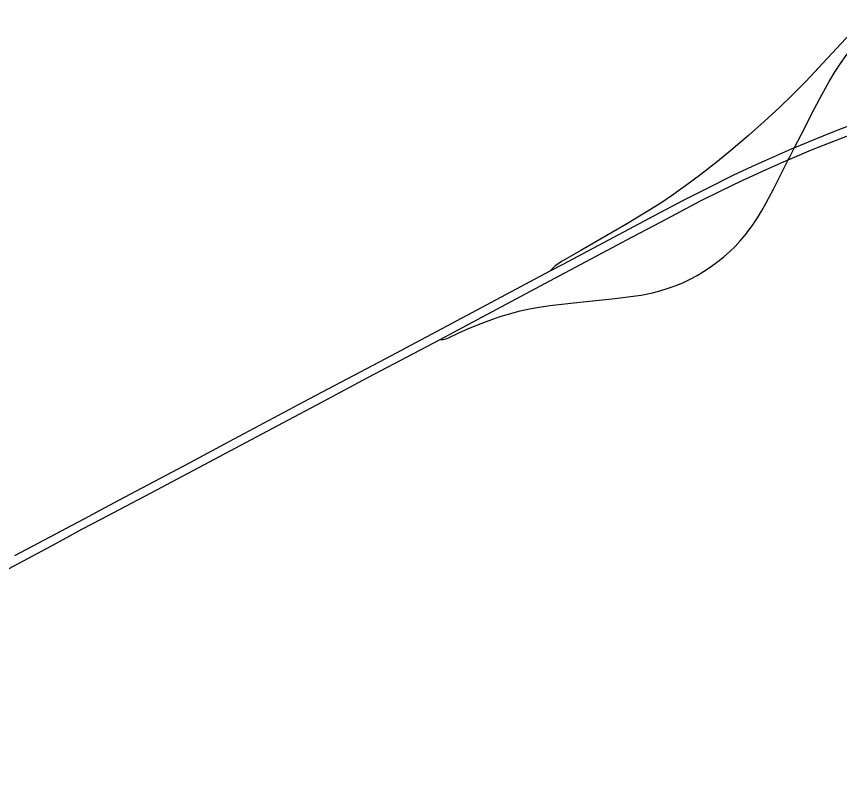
# Model space of a CAD drawing. Extents: x 0 to 34, y 0 to 22.
# Drawn here: x 6.3233 to 6.4359, y 15.8019 to 15.9065 of the extents above; entities that cross this region are included whole.
import ezdxf

# ---------------------------------------------------------------- set-up
doc = ezdxf.new("R2010")
doc.units = 0
for name, color, linetype in [('GM_X_Interchange_Ramps', 7, 'Continuous'), ('GM_X_Interstate_Route', 7, 'Continuous'), ('GM_X_State_Route', 7, 'Continuous')]:
    doc.layers.add(name, color=color, linetype=linetype)

msp = doc.modelspace()

# ---------------------------------------------------------------- linework, layer by layer
at = {"layer": 'GM_X_Interchange_Ramps'}
msp.add_lwpolyline([(6.4395866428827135, 15.906501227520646), (6.4374096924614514, 15.904157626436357), (6.43365698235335, 15.900100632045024), (6.431311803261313, 15.897609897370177), (6.429462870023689, 15.895737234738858), (6.4277589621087, 15.894092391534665), (6.4256300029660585, 15.892131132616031), (6.423466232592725, 15.890208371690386), (6.421063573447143, 15.888159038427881), (6.419231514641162, 15.886658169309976), (6.416949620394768, 15.884877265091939), (6.4148417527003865, 15.883300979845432), (6.4129105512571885, 15.881929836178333), (6.411601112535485, 15.881048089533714), (6.410044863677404, 15.880062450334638), (6.4066618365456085, 15.878028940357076), (6.400529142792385, 15.874440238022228), (6.397960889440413, 15.873005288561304), (6.397591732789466, 15.872780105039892), (6.397215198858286, 15.872502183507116), (6.397021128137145, 15.872340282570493), (6.396838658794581, 15.872176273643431), (6.396666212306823, 15.871995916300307), (6.396346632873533, 15.871653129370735)], dxfattribs=at)
at = {"layer": 'GM_X_Interstate_Route'}
for points in [[(6.432108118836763, 15.888232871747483), (6.43455929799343, 15.889212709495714), (6.436784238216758, 15.890044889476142), (6.440516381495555, 15.891358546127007), (6.444922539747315, 15.89287302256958)], [(6.323066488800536, 15.832700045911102), (6.3333242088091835, 15.838117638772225), (6.333658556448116, 15.838304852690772), (6.33424445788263, 15.838631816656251), (6.337265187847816, 15.840250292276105), (6.347046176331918, 15.845442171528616), (6.352402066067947, 15.848284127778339), (6.363324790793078, 15.854147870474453), (6.373820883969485, 15.859670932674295), (6.384294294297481, 15.865243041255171), (6.396346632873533, 15.871653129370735), (6.39802838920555, 15.872548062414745), (6.4105927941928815, 15.879244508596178), (6.4145596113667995, 15.881327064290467), (6.41784297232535, 15.883008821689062), (6.421390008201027, 15.884751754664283), (6.4240125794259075, 15.885983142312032), (6.426892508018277, 15.887287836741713), (6.429769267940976, 15.888552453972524), (6.430027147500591, 15.888665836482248), (6.432213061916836, 15.889581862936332), (6.435146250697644, 15.890758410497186), (6.438101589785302, 15.891875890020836)], [(6.428269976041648, 15.886582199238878), (6.428902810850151, 15.886861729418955), (6.429437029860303, 15.887097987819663), (6.432108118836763, 15.888232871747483)], [(6.4236110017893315, 15.884491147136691), (6.425817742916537, 15.885499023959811), (6.428269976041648, 15.886582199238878)], [(6.406227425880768, 15.87558962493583), (6.40674990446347, 15.875867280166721), (6.411404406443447, 15.878348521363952), (6.417005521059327, 15.881295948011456), (6.419601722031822, 15.882596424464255), (6.4226978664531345, 15.884074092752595), (6.4236110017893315, 15.884491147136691)], [(6.38125299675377, 15.862290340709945), (6.383713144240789, 15.863594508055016), (6.396972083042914, 15.870671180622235), (6.406227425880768, 15.87558962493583)], [(6.267645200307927, 15.80187870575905), (6.27010191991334, 15.80319887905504), (6.27871901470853, 15.807772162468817), (6.289662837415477, 15.813587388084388), (6.294554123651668, 15.816179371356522), (6.301535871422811, 15.81989885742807), (6.307822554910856, 15.8232370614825), (6.319692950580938, 15.82955697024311), (6.3280611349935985, 15.83403374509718), (6.330153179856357, 15.83515491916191), (6.332245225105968, 15.836276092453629), (6.3337223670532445, 15.83706027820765), (6.335738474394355, 15.8381302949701), (6.342503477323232, 15.84169420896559), (6.352521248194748, 15.847001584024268), (6.359028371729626, 15.850489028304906), (6.365091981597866, 15.853686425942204), (6.371366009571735, 15.857051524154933), (6.38125299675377, 15.862290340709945)]]:
    msp.add_lwpolyline(points, dxfattribs=at)
at = {"layer": 'GM_X_State_Route'}
for points in [[(6.42798603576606, 15.88504704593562), (6.428902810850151, 15.886861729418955), (6.429019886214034, 15.88709324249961), (6.429769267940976, 15.888552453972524), (6.430706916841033, 15.890378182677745), (6.432501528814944, 15.893906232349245), (6.433492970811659, 15.895770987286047), (6.434527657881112, 15.897612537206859), (6.435344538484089, 15.898971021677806), (6.436069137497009, 15.900075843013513), (6.436838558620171, 15.901150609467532), (6.437811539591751, 15.902401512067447), (6.438997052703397, 15.903820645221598), (6.440459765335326, 15.905472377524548)], [(6.423336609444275, 15.877014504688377), (6.423969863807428, 15.877854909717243), (6.424711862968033, 15.878940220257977), (6.425266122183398, 15.879834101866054), (6.425911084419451, 15.880980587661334), (6.426878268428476, 15.882854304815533), (6.42798603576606, 15.88504704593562)], [(6.38125299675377, 15.862290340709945), (6.381478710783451, 15.862272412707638), (6.38167910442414, 15.862278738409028), (6.381884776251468, 15.86231407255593), (6.382108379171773, 15.86237841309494), (6.382329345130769, 15.862461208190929), (6.383836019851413, 15.863191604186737), (6.385041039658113, 15.863733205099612), (6.386508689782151, 15.864333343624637), (6.3879926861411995, 15.864891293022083), (6.389496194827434, 15.865396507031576), (6.390762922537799, 15.865773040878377), (6.392214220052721, 15.866171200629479), (6.393490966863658, 15.866453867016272), (6.394804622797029, 15.866711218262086), (6.396265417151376, 15.866944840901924), (6.400402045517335, 15.867386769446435), (6.405226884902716, 15.867902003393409), (6.4073257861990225, 15.868135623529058), (6.4087733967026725, 15.868353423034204), (6.410319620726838, 15.868677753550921), (6.411340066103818, 15.868932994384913), (6.412345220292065, 15.869238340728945), (6.413581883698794, 15.869684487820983), (6.414553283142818, 15.87008792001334), (6.415503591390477, 15.870536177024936), (6.416430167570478, 15.871031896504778), (6.417333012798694, 15.871570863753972), (6.418210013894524, 15.872150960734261), (6.419271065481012, 15.872926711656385), (6.420090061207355, 15.87358591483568), (6.420875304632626, 15.874284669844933), (6.42162468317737, 15.875021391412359), (6.4223366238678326, 15.875795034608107), (6.4231782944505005, 15.876804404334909), (6.423336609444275, 15.877014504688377)], [(6.267645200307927, 15.80187870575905), (6.27010191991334, 15.80319887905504), (6.27871901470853, 15.807772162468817), (6.289662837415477, 15.813587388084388), (6.294554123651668, 15.816179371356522), (6.301535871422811, 15.81989885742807), (6.307822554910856, 15.8232370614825), (6.319692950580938, 15.82955697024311), (6.3280611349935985, 15.83403374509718), (6.330153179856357, 15.83515491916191), (6.332245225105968, 15.836276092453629), (6.3337223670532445, 15.83706027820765), (6.335738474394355, 15.8381302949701), (6.342503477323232, 15.84169420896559), (6.352521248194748, 15.847001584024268), (6.359028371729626, 15.850489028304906), (6.365091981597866, 15.853686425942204), (6.371366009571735, 15.857051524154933), (6.38125299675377, 15.862290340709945)]]:
    msp.add_lwpolyline(points, dxfattribs=at)

doc.saveas('drawing.dxf')
